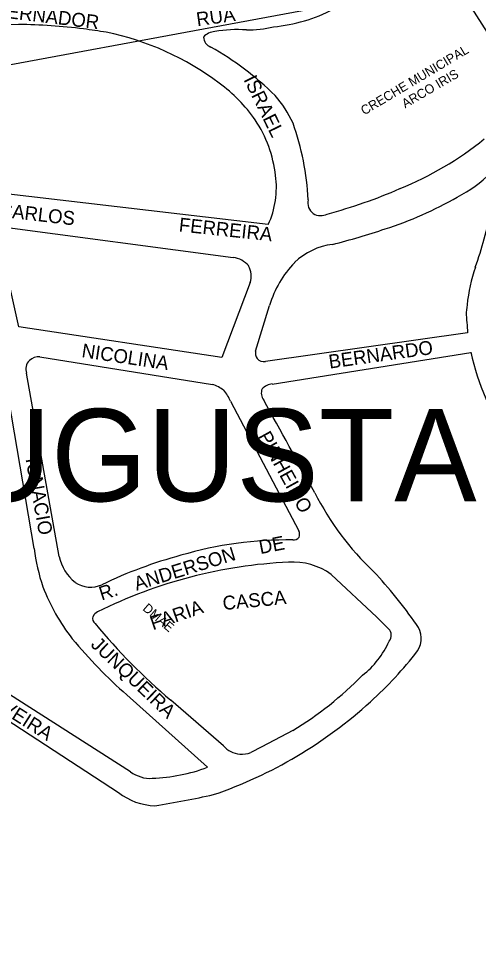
# Model space of a CAD drawing. Extents: x 325709 to 364434, y 7573432 to 7597073.
# Drawn here: x 337419.4 to 337618.6, y 7589064.5 to 7589465.9 of the extents above; entities that cross this region are included whole.
import ezdxf

# ---------------------------------------------------------------- set-up
doc = ezdxf.new("R2010")
doc.units = 0
for name, color, linetype in [('EDIFIDENTIF', 7, 'Continuous'), ('LIMITE_BAIRROS_MUNICIPIOS', 7, 'Continuous'), ('LOGRADOURO', 7, 'Continuous'), ('LOGRADOURO_TEXTO', 7, 'Continuous')]:
    doc.layers.add(name, color=color, linetype=linetype)

msp = doc.modelspace()

# ---------------------------------------------------------------- linework, layer by layer
at = {"layer": 'LIMITE_BAIRROS_MUNICIPIOS'}
msp.add_lwpolyline([(337769.02, 7588985.15), (337839.73, 7589261.51), (337695.54, 7589265.36), (337682.83, 7589413.05), (337659.48, 7589402.1), (337608.62, 7589481.66), (337302.83, 7589424.81), (337289.17, 7589608.02), (336886.18, 7589554.25), (337003.47, 7589398.07), (336925.28, 7589250.26), (337023.13, 7589198.92)], dxfattribs=at)
at = {"layer": 'LOGRADOURO'}
for p, q in [((337527.51, 7589376.67), (337407.74, 7589390.73)), ((337409.56, 7589376.03), (337512.37, 7589362.39)), ((337419.46, 7589332.41), (337409.56, 7589376.03)), ((337519.74, 7589351.53), (337507.4, 7589319.12)), ((337522.05, 7589321.84), (337528.09, 7589341.64)), ((337507.4, 7589319.12), (337419.46, 7589332.41)), ((337613.7, 7589333.14), (337613.78, 7589329.69)), ((337613.78, 7589329.69), (337526.37, 7589317.33)), ((337428.68, 7589319.37), (337503.36, 7589307.43)), ((337529.28, 7589307.6), (337615.24, 7589321.31)), ((337412.65, 7589315.37), (337426.09, 7589236.32)), ((337437.06, 7589232.92), (337422.91, 7589312.25)), ((337511.24, 7589300.16), (337540.7, 7589243.95)), ((337467.83, 7589139.72), (337326.66, 7589229.83)), ((337387.89, 7589179.55), (337462.64, 7589130.7)), ((337466.3, 7589172.98), (337501.27, 7589141.63)), ((337508.22, 7589150.98), (337485.29, 7589170.73))]:
    msp.add_line(p, q, dxfattribs=at)
for points in [[(337554.76, 7589225.16), (337574.5, 7589206.67), (337579.65, 7589201.6)], [(337538.11, 7589157.54), (337524.73, 7589150.52), (337519.96, 7589147.98)]]:
    msp.add_lwpolyline(points, dxfattribs=at)
for centre, radius, start, end in [((337523.29, 7589532.33), 70.34, 275.3082, 297.5136), ((337436.84, 7589101.73), 361.95, 92.7633, 102.0391), ((337416.55, 7589212.99), 250.29, 82.8902, 89.3484), ((337416.54, 7589212.9), 250.37, 80.6073, 82.89), ((337433.12, 7589341.04), 121.34, 52.9142, 78.4583), ((337505.24, 7589452.3), 7.98, 95.8939, 136.4139), ((337514.39, 7589400.62), 60.44, 86.5304, 99.4904), ((337518.49, 7589509.44), 48.49, 269.4767, 283.4852), ((337504.36, 7589458.11), 4.9, 183.5931, 249.4654), ((337437.67, 7589338.47), 132.12, 45.3599, 60.5471), ((337467.85, 7589384.56), 65.69, 34.6686, 54.1908), ((337490.56, 7589397.96), 52.8, 25.3911, 40.8339), ((337477.12, 7589391.95), 53.87, 6.3546, 33.8113), ((337425.33, 7589380.98), 119.68, 3.0704, 19.3329), ((337529.6, 7589527.31), 145.87, 292.1434, 308.8441), ((337584.68, 7589437.7), 55.01, 296.695, 315.521), ((337493.48, 7589392.58), 37.57, 334.9517, 8.1628), ((337493.52, 7589602.28), 228.96, 285.0815, 293.434), ((337550.49, 7589386.07), 5.81, 166.9121, 232.8598), ((337528.24, 7589530.04), 163.11, 287.8282, 299.8383), ((337413.93, 7589428.79), 215.19, 340.8369, 347.7205), ((337550.25, 7589386.63), 6.13, 237.8738, 297.7368), ((337468.44, 7589704.62), 347.63, 284.4805, 288.4012), ((337558.74, 7589339.86), 28.37, 96.843, 134.1981), ((337510.82, 7589351.54), 10.96, 41.3462, 81.8543), ((337510.21, 7589354.27), 9.92, 343.9341, 27.0587), ((337571.88, 7589328.45), 45.73, 136.0314, 163.2383), ((337690.99, 7589333.38), 77.83, 161.4422, 173.7448), ((337637.99, 7589337.73), 24.72, 170.3727, 190.7058), ((337428.36, 7589312.71), 6.67, 87.2995, 129.9304), ((337525.59, 7589320.91), 3.65, 165.2362, 218.3663), ((337525.73, 7589321.27), 4, 221.2224, 279.1857), ((337733.06, 7589348.5), 120.92, 192.9927, 212.9811), ((337427.6, 7589314.18), 5.07, 134.0072, 202.2855), ((337496.91, 7589288.64), 19.86, 54.8788, 71.053), ((337530.05, 7589300.3), 7.34, 95.9715, 134.9802), ((337484.89, 7589287.25), 29.34, 26.0875, 36.9375), ((337529.45, 7589303.62), 4.95, 157.8748, 217.9927), ((319454.66, 7579287.83), 20659.43, 28.86314, 28.990033), ((337657.68, 7589316.07), 123.23, 206.7911, 226.6894), ((337538.11, 7589242.41), 3.02, 337.1713, 30.7933), ((337535.76, 7589077.02), 163.05, 89.144, 106.4116), ((337538.33, 7589243.43), 3.38, 267.8007, 319.4369), ((337514.48, 7589248.22), 89.18, 187.6664, 198.5713), ((337455.77, 7589236.69), 19.09, 191.399, 231.6495), ((337545.86, 7589024.41), 206.24, 92.6437, 116.5576), ((337542.92, 7589038.18), 202.38, 105.2473, 115.5946), ((337538.29, 7589202.41), 28.08, 54.0968, 93.9674), ((337419.22, 7589082.67), 210.6, 35.0163, 43.0401), ((337510.55, 7589250.52), 86.26, 200.8549, 218.1175), ((337450.6, 7589231.28), 11.66, 235.0946, 294.7912), ((337454.3, 7589206.07), 2.81, 161.4037, 232.3456), ((337454.87, 7589205.59), 3.51, 110.2744, 156.921), ((337654.1, 7589370.14), 261.27, 219.5304, 229.7501), ((337584.05, 7589197.44), 9.77, 326.2405, 38.4133), ((337576.84, 7589198.8), 3.97, 319.5062, 44.8316), ((337602.89, 7589329.4), 207.66, 219.5117, 228.8701), ((337545.36, 7589211.32), 37.65, 307.6334, 336.3734), ((337461.05, 7589293.34), 165.71, 311.9148, 322.3056), ((337457.36, 7589290.52), 155.58, 301.2695, 315.5131), ((337441.75, 7589312.06), 192.54, 288.8161, 312.4666), ((337515.89, 7589157.2), 9.88, 219.0166, 266.1138), ((337515.97, 7589159.76), 12.44, 266.5758, 288.7446), ((337474.31, 7589214.44), 77.64, 272.2278, 290.3187), ((337476.5, 7589151.3), 14.47, 233.1668, 273.2686), ((337479.21, 7589151.96), 26.96, 232.0627, 268.4607), ((337417.34, 7589518.02), 397.74, 278.8433, 282.5628)]:
    msp.add_arc(centre, radius, start, end, dxfattribs=at)

# ---------------------------------------------------------------- texts
at = {"layer": 'EDIFIDENTIF'}
for s, rotation, p in [('CRECHE MUNICIPAL', 30.9089, (337569.09, 7589423.88)), ('ARCO IRIS', 30.2882, (337586.8, 7589426.91)), ('DMAE', 319.5369, (337472.84, 7589209.95))]:
    msp.add_text(s, height=4, rotation=rotation, dxfattribs=at).set_placement(p)
at = {"layer": 'LIMITE_BAIRROS_MUNICIPIOS'}
msp.add_text('JARDIM SANTA AUGUSTA', height=40, dxfattribs=at).set_placement((336952.04, 7589256.82))
at = {"layer": 'LOGRADOURO_TEXTO'}
for s, rotation, p in [('GOVERNADOR', 353.1123, (337396.38, 7589468.19)), ('RUA', 8.0631, (337496.81, 7589462.48)), ('ISRAEL', 296.0915, (337516.71, 7589439.48)), ('CARLOS', 353.3064, (337410.66, 7589380.11)), ('FERREIRA', 353.8637, (337488.63, 7589373.71)), ('BERNARDO', 8.0484, (337554.12, 7589314.25)), ('NICOLINA', 351.41, (337446.47, 7589319.25)), ('PINHEIRO', 298.8745, (337522.93, 7589285.03)), ('IGNACIO', 280.1146, (337422.4, 7589275.18)), ('DE', 11.2122, (337524.13, 7589233.91)), ('ANDERSON', 17.2625, (337470.5, 7589218.05)), ('R.', 17.8091, (337455.37, 7589213.81)), ('CASCA', 5.5269, (337508.05, 7589209.68)), ('FARIA', 18.9394, (337477.59, 7589200.95)), ('JUNQUEIRA', 316.3712, (337450.29, 7589194.36)), ('OLIVEIRA', 327.4509, (337400.57, 7589172.8))]:
    msp.add_text(s, height=6, rotation=rotation, dxfattribs=at).set_placement(p)

doc.saveas('drawing.dxf')
